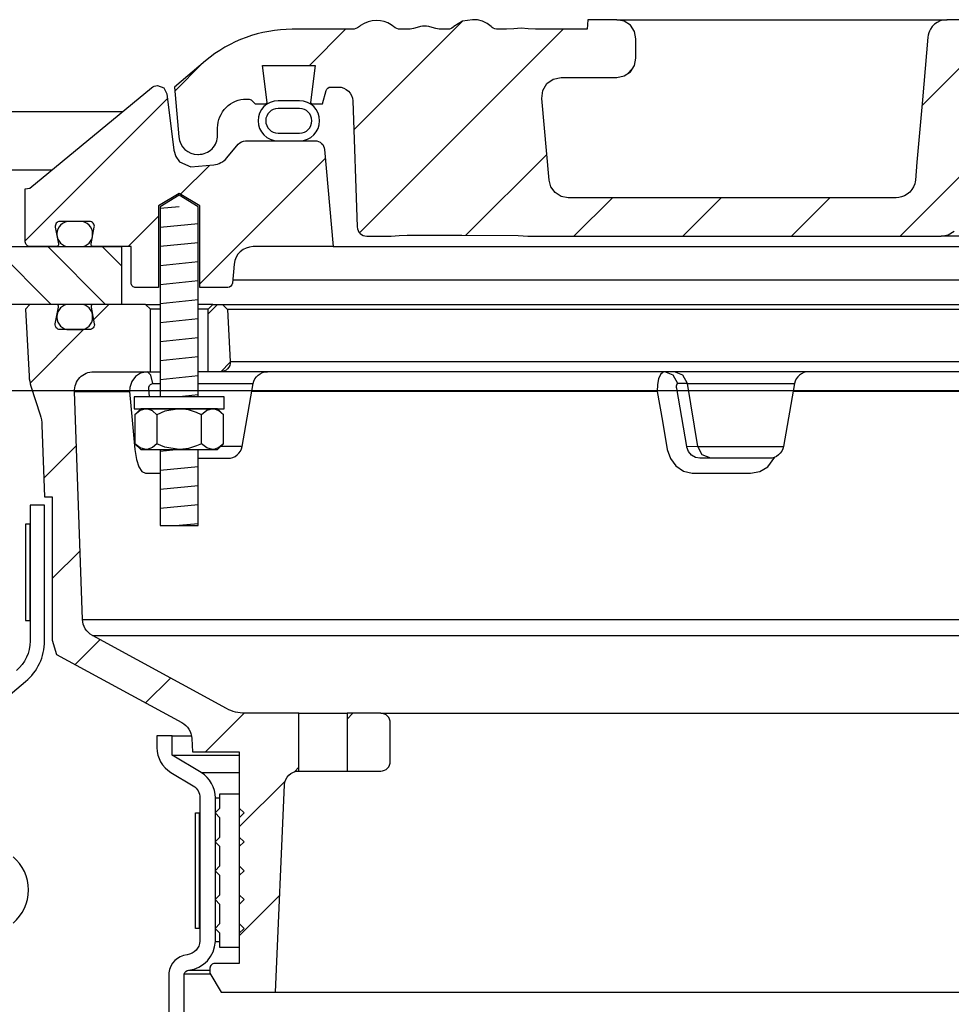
# Model space of a CAD drawing. Extents: x -285 to 5863, y 308 to 3178.
# Tile 528 of 622: x 5045.56 to 5051.62, y 980.03 to 986.43. Entities that reach past the tile are written whole.
import ezdxf

# ---------------------------------------------------------------- set-up
doc = ezdxf.new("R2010")
doc.units = 0
doc.header["$MEASUREMENT"] = 0
doc.layers.add('FREEZE-LINES', color=8, linetype='CONTINUOUS', plot=False)
for name, color, linetype in [('MULTI-PORT-MANHOLE', 2, 'CONTINUOUS'), ('MULTI-PORT-MANHOLE-HATCH', 252, 'CONTINUOUS'), ('MULTI-PORT-SHROUD', 1, 'CONTINUOUS'), ('MULTI-PORT-SPILL-BUCKET', 1, 'CONTINUOUS'), ('MULTI-PORT-SPILL-BUCKET-HATCH', 7, 'CONTINUOUS'), ('MULTI-PORT-SPILL-BUCKET-MANHOLE', 2, 'CONTINUOUS'), ('MULTI-PORT-SPILL-BUCKET-MANHOLE-HATCH', 7, 'CONTINUOUS'), ('MULTI-PORT-SPILL-BUCKET-SHROUD', 1, 'CONTINUOUS')]:
    doc.layers.add(name, color=color, linetype=linetype)
pattern_1 = [(45, (-2921.03963, -192.00985), (-0.35355339, 0.35355339), [])]

msp = doc.modelspace()

# ---------------------------------------------------------------- hatches: boundary and pattern name
at = {"layer": 'MULTI-PORT-MANHOLE-HATCH', "linetype": 'Continuous'}
h = msp.add_hatch(dxfattribs=at)
h.set_pattern_fill('LINE', color=256, scale=2, angle=45, style=0)
h.set_pattern_definition([(135, (13026.4902, -192.00985), (0.176776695, 0.176776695), [])])
h.paths.add_polyline_path([(5043.97529, 985.45221), (5045.47529, 985.45221), (5045.47529, 984.95221), (5046.22529, 984.95221), (5046.22529, 984.57721), (5045.10029, 984.57721), (5045.10029, 984.95221), (5044.35029, 984.95221), (5044.35029, 984.57721), (5043.22529, 984.57721), (5043.22529, 984.95221), (5043.97529, 984.95221)])
at = {"layer": 'MULTI-PORT-SPILL-BUCKET-HATCH', "linetype": 'Continuous'}
h = msp.add_hatch(dxfattribs=at)
h.set_pattern_fill('LINE', color=256, scale=4, angle=45, style=0)
h.set_pattern_definition([(45, (-2785.2371, -220.5046), (-0.35355339, 0.35355339), [])])
edge = h.paths.add_edge_path(flags=17)
edge.add_line((5046.78779, 984.13971), (5046.78779, 984.54596))
edge.add_line((5046.78779, 984.54596), (5046.81904, 984.57721))
edge.add_line((5046.81904, 984.57721), (5046.88154, 984.57721))
edge.add_line((5046.88154, 984.57721), (5046.91452, 984.54424))
edge.add_line((5046.91452, 984.54424), (5046.93227, 984.20549))
edge.add_arc((5046.86986, 984.20222), 0.0625, -89.997947, 3.00213, ccw=False)
edge.add_line((5046.86986, 984.13971), (5046.78779, 984.13971))
edge = h.paths.add_edge_path()
edge.add_line((5047.90973, 981.92096), (5047.69125, 981.92096))
edge.add_line((5047.69125, 981.92096), (5047.69125, 981.54596))
edge.add_line((5047.69125, 981.54596), (5047.90973, 981.54596))
edge.add_arc((5047.90973, 981.60846), 0.0625, 270, 360)
edge.add_line((5047.97223, 981.60846), (5047.97223, 981.85846))
edge.add_arc((5047.90973, 981.85846), 0.0625, 360, 450)
edge = h.paths.add_edge_path()
edge.add_arc((5046.04465, 984.01471), 0.125, 90, 182, ccw=False)
edge.add_line((5046.04465, 984.13971), (5046.41279, 984.13971))
edge.add_line((5046.41279, 984.13971), (5046.41279, 984.54596))
edge.add_line((5046.41279, 984.54596), (5046.38154, 984.57721))
edge.add_line((5046.38154, 984.57721), (5046.04199, 984.57721))
edge.add_arc((5046.04198, 984.56222), 0.015, 89.988796, 191.010479)
edge.add_line((5046.02726, 984.55935), (5046.04843, 984.45043))
edge.add_arc((5046.01776, 984.44447), 0.03125, -90.001442, 10.998303, ccw=False)
edge.add_line((5046.01776, 984.41322), (5045.82582, 984.41322))
edge.add_arc((5045.82582, 984.44447), 0.03125, 169.000573, 270.000319, ccw=False)
edge.add_line((5045.79515, 984.45043), (5045.81632, 984.55936))
edge.add_arc((5045.80122, 984.5619), 0.01532, 350.426599, 451.426344)
edge.add_line((5045.80083, 984.57721), (5045.63002, 984.57721))
edge.add_line((5045.63002, 984.57721), (5045.60193, 984.54601))
edge.add_line((5045.60193, 984.54601), (5045.62478, 984.10986))
edge.add_arc((5045.87446, 984.12295), 0.25001, 182.999594, 197.899614)
edge.add_line((5045.63654, 984.0461), (5045.69651, 983.86044))
edge.add_arc((5045.45861, 983.7836), 0.25, 1.999905, 17.899997, ccw=False)
edge.add_line((5045.70846, 983.79232), (5045.7247, 983.32721))
edge.add_line((5045.7247, 983.32721), (5045.77525, 983.32721))
edge.add_line((5045.77525, 983.32721), (5045.77525, 982.39677))
edge.add_line((5045.77525, 982.39677), (5045.8027, 982.30378))
edge.add_line((5045.8027, 982.30378), (5046.617, 981.86064))
edge.add_arc((5046.55725, 981.75085), 0.125, 2.999956, 61.445298, ccw=False)
edge.add_line((5046.68208, 981.75739), (5046.6866, 981.67096))
edge.add_line((5046.6866, 981.67096), (5046.99029, 981.67096))
edge.add_line((5046.99029, 981.67096), (5046.99029, 980.29596))
edge.add_line((5046.99029, 980.29596), (5046.83154, 980.29596))
edge.add_arc((5046.83154, 980.26471), 0.03125, 90, 180)
edge.add_line((5046.80029, 980.26471), (5046.80029, 980.23346))
edge.add_line((5046.80029, 980.23346), (5046.87246, 980.10846))
edge.add_line((5046.87246, 980.10846), (5047.22529, 980.10846))
edge.add_line((5047.22529, 980.10846), (5047.28414, 981.4563))
edge.add_arc((5047.3778, 981.45221), 0.09375, 90, 177.500009, ccw=False)
edge.add_line((5047.3778, 981.54596), (5047.3778, 981.92096))
edge.add_line((5047.3778, 981.92096), (5047.0274, 981.92096))
edge.add_arc((5047.0274, 982.17096), 0.25, 241.444909, 269.999756, ccw=False)
edge.add_line((5046.9079, 981.95137), (5046.03656, 982.42555))
edge.add_arc((5046.09631, 982.53535), 0.125, 182.000071, 241.445207, ccw=False)
edge.add_line((5045.97139, 982.53098), (5045.91973, 984.01035))
h = msp.add_hatch(dxfattribs=at)
h.set_pattern_fill('LINE', color=256, scale=4, angle=45, style=0)
h.set_pattern_definition([(45, (-2921.03963, -192.00985), (-0.35355339, 0.35355339), [])])
edge = h.paths.add_edge_path()
edge.add_line((5046.78779, 984.13971), (5046.78779, 984.54596))
edge.add_line((5046.78779, 984.54596), (5046.81904, 984.57721))
edge.add_line((5046.81904, 984.57721), (5046.88154, 984.57721))
edge.add_line((5046.88154, 984.57721), (5046.91452, 984.54424))
edge.add_line((5046.91452, 984.54424), (5046.93227, 984.20549))
edge.add_arc((5046.86986, 984.20222), 0.0625, -89.997947, 3.00213, ccw=False)
edge.add_line((5046.86986, 984.13971), (5046.78779, 984.13971))
at = {"layer": 'MULTI-PORT-SPILL-BUCKET-MANHOLE-HATCH', "linetype": 'Continuous'}
h = msp.add_hatch(dxfattribs=at)
h.set_pattern_fill('LINE', color=256, scale=4, angle=45, style=0)
h.set_pattern_definition(pattern_1)
h.paths.add_polyline_path([(5057.72213, 985.89861, -0.4040269), (5057.81582, 985.98909), (5057.86576, 985.98909, -0.339462), (5057.89594, 985.96593), (5057.91904, 985.87971), (5057.98779, 985.87971), (5057.9967, 985.88862), (5057.96709, 986.12971), (5058.30849, 986.12971), (5058.27888, 985.88862), (5058.28779, 985.87971), (5058.35654, 985.87971), (5058.37864, 985.90181, -0.1989124), (5058.40073, 985.91096), (5058.41279, 985.91096, -0.4142136), (5058.60029, 985.72346), (5058.60029, 985.67659, 0.4182417), (5058.72701, 985.5516, 0.3928366), (5058.85325, 985.66569), (5058.88154, 985.98909), (5058.6786, 986.15938, 0.1763305), (5058.11616, 986.36409), (5057.73358, 986.36409), (5057.7292, 986.42659), (5057.5443, 986.42659), (5057.54145, 986.38589), (5057.53861, 986.34519), (5057.53796, 986.33589), (5057.5373, 986.32659), (5053.91291, 986.32659), (5053.91161, 986.34519), (5053.90876, 986.38589), (5053.90592, 986.42659), (5053.72074, 986.42659), (5053.71637, 986.36409), (5053.54658, 986.36409), (5053.54221, 986.42659), (5053.3547, 986.42659), (5053.35033, 986.36409), (5053.09637, 986.36409), (5053.09637, 986.42659), (5052.98041, 986.42659), (5052.98041, 986.36409), (5052.75621, 986.36409), (5052.75621, 986.42659), (5052.64025, 986.42659), (5052.64025, 986.36409), (5052.10025, 986.36409), (5052.09588, 986.42659), (5051.90837, 986.42659), (5051.904, 986.36409), (5051.78226, 986.36409), (5051.77789, 986.42659), (5051.58717, 986.42659), (5051.56572, 986.42409), (5051.5455, 986.4182), (5051.52656, 986.40897), (5051.50943, 986.39671), (5051.49462, 986.38174), (5051.48251, 986.36451), (5051.4765, 986.3528), (5051.47175, 986.34054), (5051.46807, 986.32667), (5051.466, 986.31248), (5051.43047, 985.90635), (5051.39493, 985.50022), (5051.38986, 985.44233), (5051.38408, 985.37627), (5051.38026, 985.36029), (5051.37266, 985.34065), (5051.36189, 985.32255), (5051.34822, 985.30653), (5051.33206, 985.29301), (5051.31386, 985.28242), (5051.2865, 985.27215), (5051.26026, 985.27034), (5049.12827, 985.27034), (5049.08296, 985.27884), (5049.04382, 985.30318), (5049.01615, 985.34006), (5049.00374, 985.38444), (5048.95726, 985.91569), (5048.96342, 985.96677), (5048.98962, 986.01104), (5049.03144, 986.041), (5049.08179, 986.05159), (5049.44384, 986.05159), (5049.49168, 986.06111), (5049.53223, 986.0882), (5049.55933, 986.12876), (5049.56885, 986.17659), (5049.56885, 986.30159), (5049.55933, 986.34943), (5049.53223, 986.38998), (5049.49168, 986.41708), (5049.44384, 986.42659), (5049.25633, 986.42659), (5049.25196, 986.36409), (5048.91555, 986.36409), (5048.86913, 986.36763), (5048.82271, 986.37129), (5048.77539, 986.36775), (5048.72736, 986.36409), (5048.66507, 986.36409), (5048.64227, 986.37014), (5048.62843, 986.38195), (5048.60206, 986.40256), (5048.57199, 986.41708), (5048.53941, 986.42464), (5048.50582, 986.42658), (5048.44055, 986.41595), (5048.38521, 986.38226), (5048.37597, 986.37429), (5048.35538, 986.36462), (5048.34072, 986.36409), (5048.31151, 986.36409), (5048.28913, 986.36585), (5048.26713, 986.37032), (5048.24535, 986.37627), (5048.2235, 986.38195), (5048.222, 986.38227), (5048.22049, 986.38258), (5048.20811, 986.3844), (5048.19562, 986.385), (5048.18159, 986.38424), (5048.16773, 986.38195), (5048.14588, 986.37626), (5048.12408, 986.37031), (5048.10204, 986.36584), (5048.07972, 986.36409), (5048.03024, 986.36409), (5048.00781, 986.37072), (5047.99303, 986.38136), (5047.99236, 986.38195), (5047.98574, 986.38746), (5047.97882, 986.39258), (5047.95695, 986.40526), (5047.93332, 986.41428), (5047.90784, 986.41965), (5047.88184, 986.42138), (5047.85434, 986.41944), (5047.82747, 986.41341), (5047.80185, 986.40283), (5047.77849, 986.3879), (5047.77486, 986.38498), (5047.76408, 986.37576), (5047.74156, 986.36505), (5047.72488, 986.36409), (5047.33442, 986.36409, 0.176327), (5046.77198, 986.15938), (5046.56904, 985.98909), (5046.59733, 985.66569, 0.3928366), (5046.72357, 985.5516, 0.4182417), (5046.85029, 985.67659), (5046.85029, 985.72346, -0.4142136), (5047.03779, 985.91096), (5047.04985, 985.91096, -0.1989124), (5047.07194, 985.90181), (5047.09404, 985.87971), (5047.16279, 985.87971), (5047.1717, 985.88862), (5047.14209, 986.12971), (5047.48349, 986.12971), (5047.45388, 985.88862), (5047.46279, 985.87971), (5047.53154, 985.87971), (5047.55464, 985.96593, -0.3394582), (5047.58483, 985.98909), (5047.63476, 985.98909, -0.4040263), (5047.72845, 985.89861), (5047.75701, 985.08066, 0.4040263), (5047.81948, 985.02034), (5047.97811, 985.02034), (5048.02983, 985.02419), (5048.08155, 985.02788), (5048.43695, 985.02593), (5048.80385, 985.02426), (5048.83466, 985.02332), (5048.86538, 985.02087), (5048.87566, 985.02034), (5051.5517, 985.02034), (5051.59701, 985.02884), (5051.63616, 985.05318), (5051.66382, 985.09006), (5051.67624, 985.13444), (5051.7465, 985.93748), (5051.75891, 985.98188), (5051.78657, 986.01875), (5051.82572, 986.04309), (5051.87103, 986.05159), (5054.2759, 986.05159, -0.3888787), (5054.52495, 985.82338), (5054.5328, 985.73364, 0.3888787), (5054.59506, 985.67659), (5054.73137, 985.67659, -0.0996827), (5054.77975, 985.66685), (5055.94408, 985.17812, -0.2784038), (5056.02023, 985.07375), (5056.02091, 985.06598, 0.3888787), (5056.07072, 985.02034), (5057.63111, 985.02034, 0.4040262), (5057.69357, 985.08066)])
h = msp.add_hatch(dxfattribs=at)
h.set_pattern_fill('LINE', color=256, scale=4, angle=45, style=0)
h.set_pattern_definition(pattern_1)
edge = h.paths.add_edge_path()
edge.add_line((5047.54513, 985.58266), (5047.60029, 984.95221))
edge.add_line((5047.60029, 984.95221), (5047.08182, 984.95221))
edge.add_arc((5047.08182, 984.82721), 0.125, 89.999957, 174.999901)
edge.add_line((5046.9573, 984.83811), (5046.94654, 984.71511))
edge.add_arc((5046.9154, 984.71784), 0.03125, 270, 355, ccw=False)
edge.add_line((5046.9154, 984.68659), (5046.73399, 984.68659))
edge.add_line((5046.73399, 984.68659), (5046.73399, 985.21784))
edge.add_line((5046.73399, 985.21784), (5046.60029, 985.29818))
edge.add_line((5046.60029, 985.29818), (5046.46659, 985.21784))
edge.add_line((5046.46659, 985.21784), (5046.46659, 984.68659))
edge.add_line((5046.46659, 984.68659), (5046.31904, 984.68659))
edge.add_arc((5046.31904, 984.71784), 0.03125, 180, 270, ccw=False)
edge.add_line((5046.28779, 984.71784), (5046.28779, 984.95221))
edge.add_line((5046.28779, 984.95221), (5046.04274, 984.95221))
edge.add_arc((5046.04274, 984.96784), 0.01562, 169.000254, 270, ccw=False)
edge.add_line((5046.02741, 984.97082), (5046.04843, 985.079))
edge.add_arc((5046.01776, 985.08497), 0.03125, 348.999407, 449.999153)
edge.add_line((5046.01776, 985.11621), (5045.82582, 985.11621))
edge.add_arc((5045.82582, 985.08497), 0.03125, 89.998557, 190.998303)
edge.add_line((5045.79515, 985.079), (5045.81632, 984.97008))
edge.add_arc((5045.80159, 984.96722), 0.01501, -89.975776, 10.991064, ccw=False)
edge.add_line((5045.80159, 984.95221), (5045.63154, 984.95221))
edge.add_arc((5045.63154, 984.98346), 0.03125, 180, 270, ccw=False)
edge.add_line((5045.60029, 984.98346), (5045.60029, 985.32721))
edge.add_line((5045.60029, 985.32721), (5045.62861, 985.33252))
edge.add_line((5045.62861, 985.33252), (5046.41958, 985.98463))
edge.add_arc((5046.45925, 985.93633), 0.0625, 90, 129.399472, ccw=False)
edge.add_line((5046.45925, 985.99883), (5046.50002, 985.9835))
edge.add_line((5046.50002, 985.9835), (5046.52079, 985.94503))
edge.add_line((5046.52079, 985.94503), (5046.56608, 985.57807))
edge.add_line((5046.56608, 985.57807), (5046.57799, 985.53793))
edge.add_line((5046.57799, 985.53793), (5046.60308, 985.50406))
edge.add_line((5046.60308, 985.50406), (5046.67529, 985.47127))
edge.add_line((5046.67529, 985.47127), (5046.82441, 985.48432))
edge.add_arc((5046.81351, 985.60885), 0.125, 274.999649, 319.999859)
edge.add_line((5046.90927, 985.52849), (5046.98386, 985.61739))
edge.add_arc((5047.03173, 985.57722), 0.0625, 89.998431, 139.998976, ccw=False)
edge.add_line((5047.03174, 985.63971), (5047.48287, 985.63971))
edge.add_arc((5047.48287, 985.57721), 0.0625, 5, 90, ccw=False)

# ---------------------------------------------------------------- linework, layer by layer
at = {"layer": 'FREEZE-LINES', "linetype": 'Continuous'}
msp.add_line((5653.857, 984.01471), (4609.857, 984.01471), dxfattribs=at)
at = {"layer": 'MULTI-PORT-MANHOLE', "linetype": 'Continuous'}
msp.add_line((5046.22864, 985.82721), (5043.22194, 985.82721), dxfattribs=at)
at = {"layer": 'MULTI-PORT-MANHOLE', "color": 7, "linetype": 'Continuous'}
msp.add_line((5045.47529, 985.45221), (5045.77378, 985.45221), dxfattribs=at)
at = {"layer": 'MULTI-PORT-MANHOLE', "linetype": 'Continuous'}
msp.add_lwpolyline([(5043.97529, 985.45221), (5045.47529, 985.45221), (5045.47529, 984.95221), (5046.22529, 984.95221), (5046.22529, 984.57721), (5045.10029, 984.57721), (5045.10029, 984.95221), (5044.35029, 984.95221), (5044.35029, 984.57721), (5043.22529, 984.57721), (5043.22529, 984.95221), (5043.97529, 984.95221)], close=True, dxfattribs=at)
at = {"layer": 'MULTI-PORT-SHROUD', "color": 1, "linetype": 'Continuous'}
for points in [[(5044.96916, 981.59537), (5045.6025, 982.1268, 0.2216953), (5045.72529, 982.39012), (5045.72529, 983.27355), (5045.63154, 983.27355), (5045.63154, 982.39013, -0.2216953), (5045.54224, 982.19861)], [(5045.52063, 980.5581, 0.4663072), (5045.52063, 980.989)]]:
    msp.add_lwpolyline(points, format="xyb", dxfattribs=at)
at = {"layer": 'MULTI-PORT-SHROUD', "color": 7, "linetype": 'Continuous'}
msp.add_lwpolyline([(5045.63154, 982.52355), (5045.63154, 983.14855), (5045.60154, 983.14855), (5045.60154, 982.52355)], close=True, dxfattribs=at)
at = {"layer": 'MULTI-PORT-SPILL-BUCKET', "color": 7, "linetype": 'Continuous'}
for p, q in [((5046.38154, 984.57721), (5046.47709, 984.57721)), ((5046.81904, 984.57721), (5046.72349, 984.57721)), ((5046.88154, 984.57721), (5058.56904, 984.57721)), ((5046.47709, 984.54596), (5046.41279, 984.54596)), ((5046.78779, 984.54596), (5046.72349, 984.54596)), ((5058.53606, 984.54424), (5046.91452, 984.54424)), ((5046.93227, 984.20549), (5058.51831, 984.20549)), ((5046.39382, 984.13971), (5046.44839, 984.13971)), ((5046.39382, 984.13971), (5046.47709, 984.13971)), ((5058.72709, 984.13971), (5046.72349, 984.13971)), ((5046.42916, 984.06224), (5046.47709, 984.06224)), ((5046.72349, 984.06224), (5047.08141, 984.06224)), ((5049.90401, 984.06224), (5049.84079, 984.06224)), ((5049.90401, 984.06224), (5050.59919, 984.06224)), ((5045.91973, 984.01035), (5046.27797, 984.01035)), ((5049.70708, 984.01035), (5047.07226, 984.01035)), ((5052.60209, 984.01035), (5050.59004, 984.01035)), ((5047.00955, 983.65468), (5046.87126, 983.65469)), ((5049.97041, 983.65469), (5049.89896, 983.65249)), ((5049.97041, 983.65469), (5050.52732, 983.65468)), ((5045.97139, 982.53098), (5059.47919, 982.53098)), ((5046.03656, 982.42555), (5059.41402, 982.42555)), ((5047.3778, 981.92096), (5047.69125, 981.92096)), ((5047.90973, 981.92096), (5057.54085, 981.92096)), ((5047.3778, 981.54596), (5047.69125, 981.54596)), ((5047.22529, 980.10846), (5058.22529, 980.10846))]:
    msp.add_line(p, q, dxfattribs=at)
at = {"layer": 'MULTI-PORT-SPILL-BUCKET', "color": 2, "linetype": 'Continuous'}
for p, q in [((5046.45595, 983.86054), (5046.45595, 983.67239)), ((5046.74463, 983.67239), (5046.74463, 983.86054))]:
    msp.add_line(p, q, dxfattribs=at)
for points in [[(5046.72349, 983.97722), (5046.72349, 985.2119), (5046.60029, 985.28593), (5046.47709, 985.2119), (5046.47709, 983.97722)], [(5046.88897, 983.86054), (5046.85888, 983.88543), (5046.82586, 983.89921), (5046.8168, 983.89921), (5046.8168, 983.89921), (5046.77928, 983.8882), (5046.74463, 983.86054), (5046.71223, 983.8753), (5046.66179, 983.89176), (5046.60762, 983.89911), (5046.60029, 983.89921), (5046.50728, 983.88248), (5046.45595, 983.86054), (5046.42587, 983.88543), (5046.39285, 983.89921), (5046.38378, 983.89921), (5046.34627, 983.8882), (5046.31161, 983.86054)], [(5046.88897, 983.67239), (5046.85888, 983.64751), (5046.82586, 983.63372), (5046.8168, 983.63372), (5046.8168, 983.63372), (5046.77928, 983.64473), (5046.74463, 983.67239), (5046.71223, 983.65763), (5046.66179, 983.64117), (5046.60762, 983.63382), (5046.60029, 983.63372), (5046.50728, 983.65046), (5046.45595, 983.67239), (5046.42587, 983.64751), (5046.39285, 983.63372), (5046.38378, 983.63372), (5046.34627, 983.64473), (5046.31161, 983.67239)], [(5046.47709, 983.63372), (5046.47709, 983.13984), (5046.72349, 983.13984), (5046.72349, 983.63372)]]:
    msp.add_lwpolyline(points, dxfattribs=at)
at = {"layer": 'MULTI-PORT-SPILL-BUCKET', "linetype": 'Continuous'}
for points in [[(5045.91973, 984.01035, -0.4244748), (5046.04465, 984.13971), (5046.41279, 984.13971), (5046.41279, 984.54596), (5046.38154, 984.57721), (5046.04199, 984.57721, 0.4717463), (5046.02726, 984.55935), (5046.04843, 984.45043, -0.4716293), (5046.01776, 984.41322), (5045.82582, 984.41322, -0.4716293), (5045.79515, 984.45043), (5045.81632, 984.55936, 0.4716293), (5045.80083, 984.57721), (5045.63002, 984.57721), (5045.60193, 984.54601), (5045.62478, 984.10986, 0.0651054), (5045.63654, 984.0461), (5045.69651, 983.86044, -0.0694888), (5045.70846, 983.79232), (5045.7247, 983.32721), (5045.77525, 983.32721), (5045.77525, 982.39677), (5045.8027, 982.30378), (5046.617, 981.86064, -0.2606918), (5046.68208, 981.75739), (5046.6866, 981.67096), (5046.99029, 981.67096), (5046.99029, 980.29596), (5046.83154, 980.29596, 0.4142136), (5046.80029, 980.26471), (5046.80029, 980.23346), (5046.87246, 980.10846), (5047.22529, 980.10846), (5047.28414, 981.4563, -0.4014907), (5047.3778, 981.54596), (5047.3778, 981.54596), (5047.3778, 981.92096), (5047.0274, 981.92096, -0.1252428), (5046.9079, 981.95137), (5046.03656, 982.42555, -0.265356), (5045.97139, 982.53098), (5045.91973, 984.01035)], [(5046.78779, 984.13971), (5046.78779, 984.54596), (5046.81904, 984.57721), (5046.88154, 984.57721), (5046.91452, 984.54424), (5046.93227, 984.20549, -0.4296343), (5046.86986, 984.13971), (5046.78779, 984.13971)]]:
    msp.add_lwpolyline(points, format="xyb", dxfattribs=at)
at = {"layer": 'MULTI-PORT-SPILL-BUCKET', "color": 7, "linetype": 'Continuous'}
for points in [[(5045.80579, 984.49322, 0.4142136), (5045.88579, 984.41322), (5045.95779, 984.41322, 0.4142136), (5046.03779, 984.49322), (5046.03779, 984.49722, 0.4142136), (5045.95779, 984.57722), (5045.88579, 984.57722, 0.4142136), (5045.80579, 984.49722)], [(5046.72349, 983.57721), (5046.91722, 983.57721, 0.3639702), (5047.00955, 983.65468), (5047.08141, 984.06224, -0.3639702), (5047.17374, 984.13971)], [(5050.69151, 984.13971, 0.3639702), (5050.59919, 984.06224), (5050.52732, 983.65468, -0.3639702), (5050.435, 983.57721), (5049.98282, 983.57721), (5049.95481, 983.58251), (5049.92984, 983.59779), (5049.91069, 983.62132), (5049.89941, 983.65029), (5049.89851, 983.65469), (5049.83393, 984.02991), (5049.83295, 984.03791), (5049.83296, 984.0477), (5049.83441, 984.05548), (5049.83711, 984.06049), (5049.84079, 984.06224), (5049.81116, 984.11778), (5049.75549, 984.13971), (5049.74449, 984.13701), (5049.72834, 984.12152), (5049.71584, 984.09397), (5049.70839, 984.05746), (5049.70708, 984.01035), (5049.74029, 983.81966), (5049.77248, 983.63514), (5049.7924, 983.57635), (5049.82866, 983.52786), (5049.87765, 983.49462), (5049.93457, 983.4805), (5049.94443, 983.48019), (5050.128, 983.48019), (5050.31382, 983.48019), (5050.37326, 983.491), (5050.42591, 983.52229), (5050.47018, 983.58436)]]:
    msp.add_lwpolyline(points, format="xyb", dxfattribs=at)
for points in [[(5046.40676, 983.97721), (5046.40206, 984.02991), (5046.40281, 984.04047), (5046.40683, 984.04993), (5046.41368, 984.0572), (5046.42253, 984.0614), (5046.42916, 984.06224), (5046.41688, 984.11778), (5046.39382, 984.13971), (5046.3498, 984.1306), (5046.31649, 984.10858), (5046.29207, 984.07597), (5046.27931, 984.03642), (5046.27797, 984.01035), (5046.2946, 983.82583), (5046.31193, 983.63514), (5046.32223, 983.57032), (5046.33805, 983.52229), (5046.35842, 983.491), (5046.3811, 983.48019), (5046.39163, 983.48019), (5046.47709, 983.48019)], [(5050.0557, 983.57721), (5050.00003, 983.59915), (5049.97041, 983.65469), (5049.90401, 984.06224), (5049.87439, 984.11778), (5049.81871, 984.13971)]]:
    msp.add_lwpolyline(points, dxfattribs=at)
at = {"layer": 'MULTI-PORT-SPILL-BUCKET', "color": 2, "linetype": 'Continuous'}
for points in [[(5046.30729, 983.89921), (5046.89329, 983.89921), (5046.89329, 983.97722), (5046.89329, 983.97722), (5046.30729, 983.97722)], [(5046.35029, 983.89921), (5046.31161, 983.86054), (5046.31161, 983.67239), (5046.35029, 983.63372), (5046.85029, 983.63372), (5046.88897, 983.67239), (5046.88897, 983.86054), (5046.85029, 983.89921)], [(5046.86529, 980.49222), (5046.83404, 980.52347), (5046.86529, 980.55472), (5046.86529, 980.67972), (5046.83404, 980.71097), (5046.86529, 980.74222), (5046.86529, 980.86722), (5046.83404, 980.89847), (5046.86529, 980.92972), (5046.86529, 981.05472), (5046.83404, 981.08597), (5046.86529, 981.11722), (5046.86529, 981.24222), (5046.83404, 981.27347), (5046.86529, 981.30472), (5046.86529, 981.39847), (5046.99029, 981.39847), (5046.99029, 981.30472), (5047.02154, 981.27347), (5046.99029, 981.24222), (5046.99029, 981.11722), (5047.02154, 981.08597), (5046.99029, 981.05472), (5046.99029, 980.92972), (5047.02154, 980.89847), (5046.99029, 980.86722), (5046.99029, 980.74222), (5047.02154, 980.71097), (5046.99029, 980.67972), (5046.99029, 980.55472), (5047.02154, 980.52347), (5046.99029, 980.49222), (5046.99029, 980.39847), (5046.86529, 980.39847)]]:
    msp.add_lwpolyline(points, close=True, dxfattribs=at)
at = {"layer": 'MULTI-PORT-SPILL-BUCKET', "linetype": 'Continuous'}
msp.add_lwpolyline([(5047.90973, 981.92096), (5047.69125, 981.92096), (5047.69125, 981.54596), (5047.90973, 981.54596, 0.4142136), (5047.97223, 981.60846), (5047.97223, 981.85846, 0.4142136)], format="xyb", close=True, dxfattribs=at)
at = {"layer": 'MULTI-PORT-SPILL-BUCKET-HATCH', "color": 7, "linetype": 'Continuous'}
for p, q in [((5046.60029, 985.2119), (5046.47769, 985.19912)), ((5046.7229, 985.1012), (5046.47769, 985.07566)), ((5046.7229, 984.97774), (5046.47768, 984.95219)), ((5046.7229, 984.85427), (5046.47768, 984.82872)), ((5046.7229, 984.7308), (5046.47768, 984.70525)), ((5046.7229, 984.60733), (5046.47768, 984.58178)), ((5046.7229, 984.48386), (5046.47768, 984.45832)), ((5046.7229, 984.3604), (5046.47768, 984.33485)), ((5046.7229, 984.23693), (5046.47768, 984.21138)), ((5046.7229, 984.11346), (5046.47769, 984.08791)), ((5046.7229, 983.98999), (5046.60029, 983.97722))]:
    msp.add_line(p, q, dxfattribs=at)
at = {"layer": 'MULTI-PORT-SPILL-BUCKET-HATCH', "color": 7}
for p, q in [((5046.60029, 983.63372), (5046.47769, 983.62094)), ((5046.7229, 983.52302), (5046.47769, 983.49747)), ((5046.7229, 983.39955), (5046.47768, 983.37401)), ((5046.7229, 983.27609), (5046.47768, 983.25054)), ((5046.7229, 983.15262), (5046.60029, 983.13984))]:
    msp.add_line(p, q, dxfattribs=at)
at = {"layer": 'MULTI-PORT-SPILL-BUCKET-MANHOLE', "color": 7, "linetype": 'Continuous'}
for p, q in [((5049.44384, 986.42659), (5051.59054, 986.42659)), ((5045.80579, 985.03622), (5045.80579, 985.03222)), ((5056.07072, 985.02034), (5051.55172, 985.02034)), ((5047.60029, 984.95221), (5057.85029, 984.95221))]:
    msp.add_line(p, q, dxfattribs=at)
at = {"layer": 'MULTI-PORT-SPILL-BUCKET-MANHOLE', "linetype": 'Continuous'}
for points in [[(5051.58664, 986.42653), (5051.56572, 986.42409), (5051.5455, 986.4182), (5051.52656, 986.40897), (5051.50943, 986.39671), (5051.49462, 986.38174), (5051.48251, 986.36451), (5051.4765, 986.3528), (5051.47175, 986.34054), (5051.46807, 986.32667), (5051.466, 986.31248), (5051.43047, 985.90635), (5051.39493, 985.50022), (5051.38986, 985.44233), (5051.3848, 985.38444), (5051.38312, 985.37226), (5051.38026, 985.36029), (5051.37266, 985.34065), (5051.36189, 985.32255), (5051.34822, 985.30653), (5051.33206, 985.29301), (5051.31386, 985.28242), (5051.29414, 985.27502), (5051.27736, 985.27152), (5051.26026, 985.27034), (5049.12827, 985.27034), (5049.08296, 985.27884), (5049.04382, 985.30318), (5049.01615, 985.34006), (5049.00374, 985.38444), (5048.95726, 985.91569), (5048.96342, 985.96677), (5048.98962, 986.01104), (5049.03144, 986.041), (5049.08179, 986.05159), (5049.44384, 986.05159), (5049.49168, 986.06111), (5049.53223, 986.0882), (5049.55933, 986.12876), (5049.56885, 986.17659), (5049.56885, 986.30159), (5049.55933, 986.34943), (5049.53223, 986.38998), (5049.49168, 986.41708), (5049.44384, 986.42659), (5049.25633, 986.42659), (5049.25196, 986.36409), (5048.91555, 986.36409), (5048.86913, 986.36763), (5048.82271, 986.37129), (5048.77539, 986.36775), (5048.72736, 986.36409), (5048.67241, 986.36409), (5048.66691, 986.36433), (5048.66145, 986.36505), (5048.65118, 986.36778), (5048.64152, 986.37218), (5048.63466, 986.37664), (5048.62843, 986.38195), (5048.60206, 986.40256), (5048.57199, 986.41708), (5048.53941, 986.42464), (5048.50582, 986.42658), (5048.44055, 986.41595), (5048.3847, 986.38195), (5048.38286, 986.38023), (5048.38095, 986.37858), (5048.37222, 986.37253), (5048.36261, 986.36801), (5048.35627, 986.36604), (5048.34975, 986.36474), (5048.34525, 986.36425), (5048.34072, 986.36409), (5048.31151, 986.36409), (5048.28913, 986.36585), (5048.26713, 986.37032), (5048.24535, 986.37627), (5048.2235, 986.38195), (5048.222, 986.38227), (5048.22049, 986.38258), (5048.20811, 986.3844), (5048.19562, 986.385), (5048.18159, 986.38424), (5048.16773, 986.38195), (5048.14588, 986.37626), (5048.12408, 986.37031), (5048.10204, 986.36584), (5048.07972, 986.36409), (5048.03954, 986.36409), (5048.03839, 986.3641), (5048.03724, 986.36413), (5048.02525, 986.36556), (5048.01368, 986.36899), (5048.00284, 986.3743), (5047.99304, 986.38136), (5047.9927, 986.38165), (5047.99236, 986.38195), (5047.98574, 986.38746), (5047.97882, 986.39258), (5047.95695, 986.40526), (5047.93332, 986.41428), (5047.90784, 986.41965), (5047.88184, 986.42138), (5047.85434, 986.41944), (5047.82747, 986.41341), (5047.80185, 986.40283), (5047.77849, 986.3879), (5047.77486, 986.38498), (5047.77131, 986.38195), (5047.76592, 986.37765), (5047.76014, 986.37389), (5047.74921, 986.36869), (5047.73757, 986.36539), (5047.7313, 986.36446), (5047.72497, 986.36409), (5047.72455, 986.36409), (5047.72414, 986.36409), (5047.33442, 986.36409, 0.176327), (5046.77198, 986.15938), (5046.56904, 985.98909), (5046.59733, 985.66569, 0.3888787), (5046.72186, 985.55159), (5046.72529, 985.55159, 0.4142136), (5046.85029, 985.67659), (5046.85029, 985.72346, -0.4142136), (5047.03779, 985.91096), (5047.04985, 985.91096, -0.1989124), (5047.07194, 985.90181), (5047.09404, 985.87971), (5047.16279, 985.87971), (5047.1717, 985.88862), (5047.14209, 986.12971), (5047.48349, 986.12971), (5047.45388, 985.88862), (5047.46279, 985.87971), (5047.53154, 985.87971), (5047.55464, 985.96593, -0.3394582), (5047.58483, 985.98909), (5047.63476, 985.98909, -0.4040263), (5047.72845, 985.89861), (5047.75701, 985.08066, 0.4040263), (5047.81948, 985.02034), (5047.97811, 985.02034), (5048.02983, 985.02419), (5048.08155, 985.02788), (5048.43695, 985.02593), (5048.80385, 985.02426), (5048.83466, 985.02332), (5048.86538, 985.02087), (5048.87566, 985.02034), (5048.87566, 985.02034), (5051.5517, 985.02034), (5051.59701, 985.02884), (5051.63616, 985.05318)], [(5047.54513, 985.58266), (5047.60029, 984.95221), (5047.08182, 984.95221, 0.3888784), (5046.9573, 984.83811), (5046.94654, 984.71511, -0.3888787), (5046.9154, 984.68659), (5046.73399, 984.68659), (5046.73399, 985.21784), (5046.60029, 985.29818), (5046.46659, 985.21784), (5046.46659, 984.68659), (5046.31904, 984.68659, -0.4142136), (5046.28779, 984.71784), (5046.28779, 984.95221), (5046.04274, 984.95221, -0.4716293), (5046.02741, 984.97082), (5046.04843, 985.079, 0.4716293), (5046.01776, 985.11621), (5045.82582, 985.11621, 0.4716293), (5045.79515, 985.079), (5045.81632, 984.97008, -0.4714538), (5045.80159, 984.95221), (5045.63154, 984.95221, -0.4142136), (5045.60029, 984.98346), (5045.60029, 985.32721), (5045.62861, 985.33252), (5046.41958, 985.98463, -0.1736265), (5046.45925, 985.99883), (5046.50002, 985.9835), (5046.52079, 985.94503), (5046.56608, 985.57807), (5046.57799, 985.53793), (5046.60308, 985.50406), (5046.67529, 985.47127), (5046.82441, 985.48432, 0.1989133), (5046.90927, 985.52849), (5046.98386, 985.61739, -0.2216972), (5047.03174, 985.63971), (5047.48287, 985.63971, -0.3888787), (5047.54513, 985.58266)]]:
    msp.add_lwpolyline(points, format="xyb", dxfattribs=at)
msp.add_lwpolyline([(5051.77789, 986.42659), (5051.59054, 986.42659)], dxfattribs=at)
at = {"layer": 'MULTI-PORT-SPILL-BUCKET-MANHOLE', "color": 7, "linetype": 'Continuous'}
for points in [[(5047.38279, 985.89972), (5047.25344, 985.89972), (5047.24279, 985.89972, 1), (5047.24279, 985.63972), (5047.38279, 985.63972, 1), (5047.38279, 985.89972)], [(5045.80579, 985.03222, 0.4142136), (5045.88579, 984.95222), (5045.95779, 984.95222, 0.4142136), (5046.03779, 985.03222), (5046.03779, 985.03622, 0.4142136), (5045.95779, 985.11622), (5045.88579, 985.11622, 0.4142136), (5045.80579, 985.03622)]]:
    msp.add_lwpolyline(points, format="xyb", dxfattribs=at)
msp.add_lwpolyline([(5047.24279, 985.68972), (5047.38279, 985.68972, 1), (5047.38279, 985.84972), (5047.24279, 985.84972, 1)], format="xyb", close=True, dxfattribs=at)
msp.add_lwpolyline([(5052.23393, 984.73346), (5046.94814, 984.73346)], dxfattribs=at)
at = {"layer": 'MULTI-PORT-SPILL-BUCKET-SHROUD', "color": 7, "linetype": 'Continuous'}
for p, q in [((5046.55529, 981.77347), (5046.68018, 981.77347)), ((5046.55529, 981.64815), (5046.99029, 981.64815)), ((5046.74385, 981.53566), (5046.99029, 981.53566)), ((5046.83529, 981.3711), (5046.86529, 981.3711)), ((5046.73155, 980.52347), (5046.73029, 980.52347)), ((5046.73531, 980.52347), (5046.73155, 980.52347)), ((5046.83529, 980.43936), (5046.86529, 980.43936)), ((5046.63341, 980.22754), (5046.80371, 980.22754)), ((5046.6617, 980.25238), (5046.80029, 980.25238))]:
    msp.add_line(p, q, dxfattribs=at)
at = {"layer": 'MULTI-PORT-SPILL-BUCKET-SHROUD', "color": 1, "linetype": 'Continuous'}
msp.add_lwpolyline([(5046.63341, 979.95254), (5046.63341, 980.22754, -0.3349508), (5046.6617, 980.25238, 0.3722619), (5046.83529, 980.43936), (5046.83529, 981.3711, 0.2641245), (5046.74385, 981.53566), (5046.55529, 981.64815), (5046.55529, 981.77347), (5046.45529, 981.77347), (5046.45529, 981.69784, 0.2641245), (5046.54673, 981.53682), (5046.69215, 981.45007, -0.2641245), (5046.73529, 981.37165), (5046.73529, 980.44146, -0.3652011), (5046.65164, 980.35188, 0.3585463), (5046.53341, 980.23422), (5046.53341, 979.95254, 0.4142136)], format="xyb", dxfattribs=at)
at = {"layer": 'MULTI-PORT-SPILL-BUCKET-SHROUD', "color": 7, "linetype": 'Continuous'}
msp.add_lwpolyline([(5046.73029, 981.27347), (5046.73029, 980.52347), (5046.70529, 980.52347), (5046.70529, 981.27347), (5046.73029, 981.27347), (5046.73155, 981.27347), (5046.73531, 981.27347)], dxfattribs=at)

doc.saveas('drawing.dxf')
